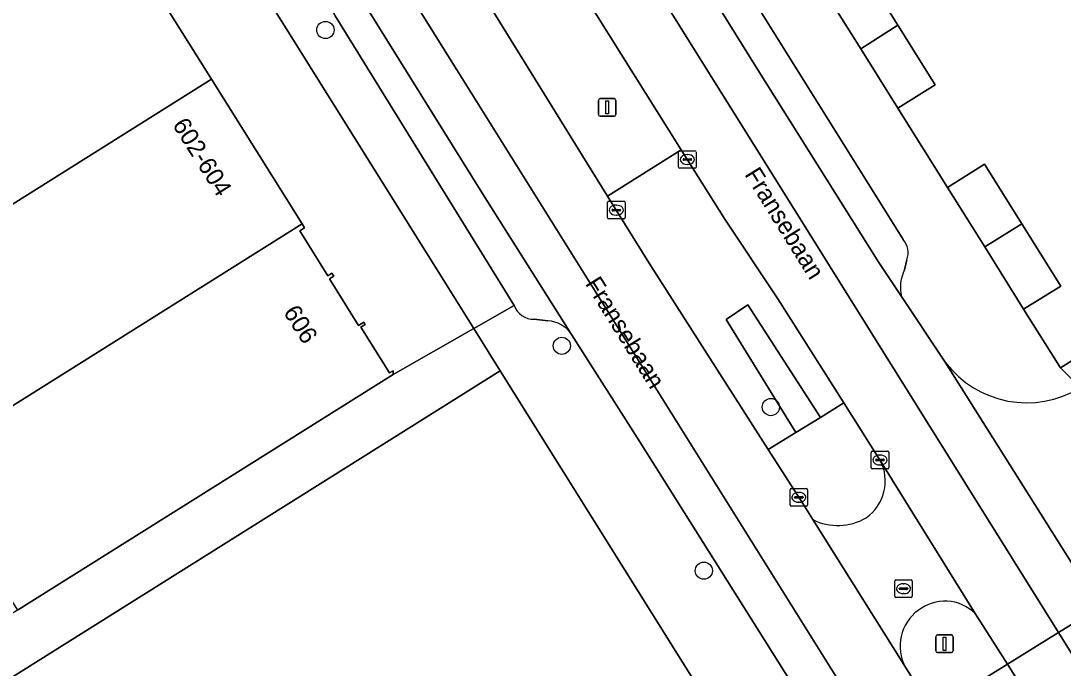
# Model space of a CAD drawing. Extents: x 158455 to 159797, y 387218 to 388672.
# Drawn here: x 158829 to 158888.2, y 387861.5 to 387898.2 of the extents above; entities that cross this region are included whole.
import ezdxf

# ---------------------------------------------------------------- set-up
doc = ezdxf.new("R2010")
doc.units = 0
for name, color, linetype in [('IMGEO_Berm_groen', 7, 'Continuous'), ('IMGEO_Boom', 7, 'Continuous'), ('IMGEO_Erf', 7, 'Continuous'), ('IMGEO_Kolk', 7, 'Continuous'), ('IMGEO_Lichtmast', 7, 'Continuous'), ('IMGEO_Openbare_ruimte_label', 7, 'Continuous'), ('IMGEO_Pand', 7, 'Continuous'), ('IMGEO_Pand_nummerreeks', 7, 'Continuous'), ('IMGEO_Parkeervlak_open', 7, 'Continuous'), ('IMGEO_Rijbaan_lokaal_gesloten', 7, 'Continuous'), ('IMGEO_Rijbaan_lokaal_open', 7, 'Continuous'), ('IMGEO_Rioolput', 7, 'Continuous'), ('IMGEO_Verkeerseiland_groen', 7, 'Continuous'), ('IMGEO_Voetpad_open', 7, 'Continuous')]:
    doc.layers.add(name, color=color, linetype=linetype)

msp = doc.modelspace()

# ---------------------------------------------------------------- linework, layer by layer
at = {"layer": 'IMGEO_Berm_groen'}
for points in [[(158858.993, 387902.895), (158857.412, 387905.443), (158853.284, 387902.882), (158861.396, 387889.771), (158862.321, 387888.279), (158866.508, 387890.905)], [(158868.981, 387886.958), (158866.508, 387890.905), (158862.321, 387888.279), (158864.683, 387884.472), (158871.444, 387873.889), (158873.007, 387874.851), (158869.05, 387881.273), (158870.293, 387882.102), (158874.404, 387875.711), (158875.735, 387876.531), (158871.986, 387882.438)], [(158870.293, 387882.102), (158869.05, 387881.273), (158873.007, 387874.851), (158874.404, 387875.711)]]:
    msp.add_lwpolyline(points, close=True, dxfattribs=at)
at = {"layer": 'IMGEO_Boom'}
for centre in [(158846.3, 387897.708), (158859.724, 387879.776), (158871.593, 387876.299), (158867.786, 387867.008)]:
    msp.add_circle(centre, 0.489, dxfattribs=at)
at = {"layer": 'IMGEO_Erf'}
for points in [[(158829.104, 387912), (158839.832, 387894.906), (158844.983, 387886.698), (158845.118, 387886.483), (158844.842, 387886.31), (158846.445, 387883.755), (158846.669, 387883.895), (158846.772, 387883.731), (158846.525, 387883.576), (158848.185, 387880.931), (158848.474, 387881.112), (158848.551, 387880.991), (158848.305, 387880.836), (158849.938, 387878.233), (158850.145, 387878.362), (158850.152, 387878.154), (158854.735, 387880.753), (158793.275, 387978.973)], [(158876.627, 387901.461), (158878.804, 387897.977), (158880.917, 387894.595), (158878.799, 387893.272), (158881.62, 387888.773), (158883.724, 387890.088), (158885.838, 387886.706), (158888.049, 387883.168), (158885.944, 387881.853), (158888.037, 387878.531), (158905.701, 387889.612)], [(158894.251, 387817.603), (158856.23, 387878.364), (158819.455, 387855.285), (158821.086, 387852.688), (158817.621, 387850.512), (158818.402, 387849.163), (158820.932, 387844.88), (158827.096, 387835.091), (158833.741, 387824.513), (158836.931, 387819.32), (158814.587, 387805.283)]]:
    msp.add_lwpolyline(points, dxfattribs=at)
at = {"layer": 'IMGEO_Kolk'}
for p, q in [((158866.426, 387890.853), (158867.278, 387890.853)), ((158866.351, 387889.927), (158866.351, 387890.779)), ((158866.61, 387890.347), (158866.61, 387890.359)), ((158867.048, 387890.31), (158866.65, 387890.31)), ((158866.653, 387890.396), (158867.051, 387890.396)), ((158866.839, 387890.633), (158866.864, 387890.633)), ((158867.094, 387890.359), (158867.094, 387890.347)), ((158867.352, 387890.779), (158867.352, 387889.927)), ((158867.278, 387889.853), (158866.426, 387889.853)), ((158866.862, 387890.073), (158866.837, 387890.073)), ((158862.316, 387887.055), (158862.316, 387887.907)), ((158862.391, 387887.981), (158863.243, 387887.981)), ((158863.317, 387887.907), (158863.317, 387887.055)), ((158862.575, 387887.475), (158862.575, 387887.487)), ((158863.013, 387887.438), (158862.615, 387887.438)), ((158862.618, 387887.524), (158863.016, 387887.524)), ((158862.804, 387887.761), (158862.829, 387887.761)), ((158863.059, 387887.487), (158863.059, 387887.475)), ((158863.243, 387886.981), (158862.391, 387886.981)), ((158862.827, 387887.201), (158862.802, 387887.201)), ((158877.287, 387872.867), (158877.287, 387873.719)), ((158877.362, 387873.793), (158878.214, 387873.793)), ((158878.288, 387873.719), (158878.288, 387872.867)), ((158877.546, 387873.287), (158877.546, 387873.299)), ((158877.984, 387873.25), (158877.586, 387873.25)), ((158877.589, 387873.336), (158877.987, 387873.336)), ((158877.775, 387873.573), (158877.8, 387873.573)), ((158878.03, 387873.299), (158878.03, 387873.287)), ((158878.214, 387872.793), (158877.362, 387872.793)), ((158877.798, 387873.013), (158877.773, 387873.013)), ((158872.679, 387870.749), (158872.679, 387871.601)), ((158872.754, 387871.675), (158873.606, 387871.675)), ((158873.167, 387871.455), (158873.192, 387871.455)), ((158873.68, 387871.601), (158873.68, 387870.749)), ((158873.606, 387870.675), (158872.754, 387870.675)), ((158872.938, 387871.169), (158872.938, 387871.181)), ((158873.376, 387871.132), (158872.978, 387871.132)), ((158872.981, 387871.218), (158873.379, 387871.218)), ((158873.19, 387870.895), (158873.165, 387870.895)), ((158873.422, 387871.181), (158873.422, 387871.169))]:
    msp.add_line(p, q, dxfattribs=at)
for points in [[(158866.426, 387890.853), (158867.278, 387890.853)], [(158866.351, 387889.927), (158866.351, 387890.779)], [(158867.352, 387890.779), (158867.352, 387889.927)], [(158867.278, 387889.853), (158866.426, 387889.853)], [(158862.316, 387887.055), (158862.316, 387887.907)], [(158862.391, 387887.981), (158863.243, 387887.981)], [(158863.317, 387887.907), (158863.317, 387887.055)], [(158863.243, 387886.981), (158862.391, 387886.981)], [(158877.287, 387872.867), (158877.287, 387873.719)], [(158877.362, 387873.793), (158878.214, 387873.793)], [(158878.288, 387873.719), (158878.288, 387872.867)], [(158878.214, 387872.793), (158877.362, 387872.793)], [(158872.679, 387870.749), (158872.679, 387871.601)], [(158872.754, 387871.675), (158873.606, 387871.675)], [(158873.68, 387871.601), (158873.68, 387870.749)], [(158873.606, 387870.675), (158872.754, 387870.675)]]:
    msp.add_lwpolyline(points, dxfattribs=at)
for centre, radius, start, end in [((158866.428, 387890.777), 0.0765, 91.55205, 178.44795), ((158866.428, 387890.777), 0.0765, 91.55205, 178.44795), ((158867.276, 387890.777), 0.0765, 1.55205, 88.44795), ((158867.276, 387890.777), 0.0765, 1.55205, 88.44795), ((158866.65, 387890.356), 0.0403, 85.87752, 175.75265), ((158866.647, 387890.346), 0.0366, 178.93798, 274.71019), ((158867.051, 387890.353), 0.043, 264.86636, 352.45326), ((158867.055, 387890.358), 0.0386, 1.73085, 96.63898), ((158866.428, 387889.929), 0.0765, 181.55205, 268.44795), ((158866.428, 387889.929), 0.0765, 181.55205, 268.44795), ((158867.276, 387889.929), 0.0765, 271.55205, 358.44795), ((158867.276, 387889.929), 0.0765, 271.55205, 358.44795), ((158862.393, 387887.905), 0.0765, 91.55205, 178.44795), ((158862.393, 387887.905), 0.0765, 91.55205, 178.44795), ((158863.241, 387887.905), 0.0765, 1.55205, 88.44795), ((158863.241, 387887.905), 0.0765, 1.55205, 88.44795), ((158862.615, 387887.484), 0.0403, 85.87752, 175.75265), ((158862.612, 387887.474), 0.0366, 178.93798, 274.71019), ((158863.016, 387887.481), 0.043, 264.86636, 352.45326), ((158863.02, 387887.486), 0.0386, 1.73085, 96.63898), ((158862.393, 387887.057), 0.0765, 181.55205, 268.44795), ((158862.393, 387887.057), 0.0765, 181.55205, 268.44795), ((158863.241, 387887.057), 0.0765, 271.55205, 358.44795), ((158863.241, 387887.057), 0.0765, 271.55205, 358.44795), ((158877.364, 387873.717), 0.0765, 91.55205, 178.44795), ((158877.364, 387873.717), 0.0765, 91.55205, 178.44795), ((158878.212, 387873.717), 0.0765, 1.55205, 88.44795), ((158878.212, 387873.717), 0.0765, 1.55205, 88.44795), ((158877.586, 387873.296), 0.0403, 85.87752, 175.75265), ((158877.583, 387873.286), 0.0366, 178.93798, 274.71019), ((158877.987, 387873.293), 0.043, 264.86636, 352.45326), ((158877.991, 387873.298), 0.0386, 1.73085, 96.63898), ((158877.364, 387872.869), 0.0765, 181.55205, 268.44795), ((158877.364, 387872.869), 0.0765, 181.55205, 268.44795), ((158878.212, 387872.869), 0.0765, 271.55205, 358.44795), ((158878.212, 387872.869), 0.0765, 271.55205, 358.44795), ((158872.756, 387871.599), 0.0765, 91.55205, 178.44795), ((158872.756, 387871.599), 0.0765, 91.55205, 178.44795), ((158873.604, 387871.599), 0.0765, 1.55205, 88.44795), ((158873.604, 387871.599), 0.0765, 1.55205, 88.44795), ((158872.756, 387870.751), 0.0765, 181.55205, 268.44795), ((158872.756, 387870.751), 0.0765, 181.55205, 268.44795), ((158872.978, 387871.178), 0.0403, 85.87752, 175.75265), ((158872.975, 387871.168), 0.0366, 178.93798, 274.71019), ((158873.379, 387871.175), 0.043, 264.86636, 352.45326), ((158873.383, 387871.18), 0.0386, 1.73085, 96.63898), ((158873.604, 387870.751), 0.0765, 271.55205, 358.44795), ((158873.604, 387870.751), 0.0765, 271.55205, 358.44795)]:
    msp.add_arc(centre, radius, start, end, dxfattribs=at)
for centre, major_axis, ratio, start_param, end_param in [((158866.838, 387890.353), (-0.387, 0.002), 0.722429, 4.712389, 7.853982), ((158866.863, 387890.353), (-0.39, 0.002), 0.717154, 1.570796, 4.712389), ((158862.803, 387887.481), (-0.387, 0.002), 0.722429, 4.712389, 7.853982), ((158862.828, 387887.481), (-0.39, 0.002), 0.717154, 1.570796, 4.712389), ((158877.774, 387873.293), (-0.387, 0.002), 0.722429, 4.712389, 7.853982), ((158877.799, 387873.293), (-0.39, 0.002), 0.717154, 1.570796, 4.712389), ((158873.166, 387871.175), (-0.387, 0.002), 0.722429, 4.712389, 7.853982), ((158873.191, 387871.175), (-0.39, 0.002), 0.717154, 1.570796, 4.712389)]:
    msp.add_ellipse(centre, major_axis=major_axis, ratio=ratio, start_param=start_param, end_param=end_param, dxfattribs=at)
at = {"layer": 'IMGEO_Lichtmast'}
for p, q in [((158861.897, 387893.812), (158862.687, 387893.812)), ((158862.687, 387893.812), (158861.897, 387893.812)), ((158861.797, 387892.912), (158861.797, 387893.712)), ((158861.797, 387893.712), (158861.797, 387892.912)), ((158862.787, 387893.712), (158862.787, 387892.912)), ((158862.787, 387892.912), (158862.787, 387893.712)), ((158862.687, 387892.812), (158861.897, 387892.812)), ((158861.897, 387892.812), (158862.687, 387892.812)), ((158880.952, 387862.46), (158880.952, 387863.26)), ((158880.952, 387863.26), (158880.952, 387862.46)), ((158881.052, 387863.36), (158881.842, 387863.36)), ((158881.842, 387863.36), (158881.052, 387863.36)), ((158881.942, 387863.26), (158881.942, 387862.46)), ((158881.942, 387862.46), (158881.942, 387863.26)), ((158881.842, 387862.36), (158881.052, 387862.36)), ((158881.052, 387862.36), (158881.842, 387862.36))]:
    msp.add_line(p, q, dxfattribs=at)
for points in [[(158862.217, 387893.687), (158862.367, 387893.687), (158862.367, 387892.937), (158862.217, 387892.937), (158862.217, 387893.687)], [(158881.372, 387863.235), (158881.522, 387863.235), (158881.522, 387862.485), (158881.372, 387862.485), (158881.372, 387863.235)]]:
    msp.add_lwpolyline(points, dxfattribs=at)
for centre, start, end in [((158861.897, 387893.712), 90, 180), ((158861.897, 387893.712), 90, 180), ((158862.687, 387893.712), 0, 90), ((158862.687, 387893.712), 360, 90), ((158861.897, 387892.912), 180, 270), ((158861.897, 387892.912), 180, 270), ((158862.687, 387892.912), 270, 0), ((158862.687, 387892.912), 270, 0), ((158881.052, 387863.26), 90, 180), ((158881.052, 387863.26), 90, 180), ((158881.842, 387863.26), 0, 90), ((158881.842, 387863.26), 360, 90), ((158881.052, 387862.46), 180, 270), ((158881.052, 387862.46), 180, 270), ((158881.842, 387862.46), 270, 0), ((158881.842, 387862.46), 270, 0)]:
    msp.add_arc(centre, 0.1, start, end, dxfattribs=at)
at = {"layer": 'IMGEO_Pand'}
for points in [[(158811.337, 387900.849), (158794.929, 387890.552), (158805.657, 387873.457), (158814.132, 387878.775), (158839.832, 387894.906), (158829.104, 387912)], [(158876.692, 387896.643), (158878.804, 387897.977), (158876.627, 387901.461), (158874.508, 387900.137)], [(158876.692, 387896.643), (158878.799, 387893.272), (158880.917, 387894.595), (158878.804, 387897.977)], [(158839.832, 387894.906), (158814.132, 387878.775), (158816.451, 387875.081), (158821.045, 387877.964), (158823.877, 387873.45), (158844.983, 387886.698)], [(158883.735, 387885.388), (158885.838, 387886.706), (158883.724, 387890.088), (158881.62, 387888.773)], [(158823.877, 387873.45), (158823.515, 387873.222), (158828.822, 387864.767), (158850.152, 387878.154), (158850.145, 387878.362), (158849.938, 387878.233), (158848.305, 387880.836), (158848.551, 387880.991), (158848.474, 387881.112), (158848.185, 387880.931), (158846.525, 387883.576), (158846.772, 387883.731), (158846.669, 387883.895), (158846.445, 387883.755), (158844.842, 387886.31), (158845.118, 387886.483), (158844.983, 387886.698)], [(158883.735, 387885.388), (158885.944, 387881.853), (158888.049, 387883.168), (158885.838, 387886.706)]]:
    msp.add_lwpolyline(points, close=True, dxfattribs=at)
at = {"layer": 'IMGEO_Parkeervlak_open'}
for points in [[(158780.136, 388004.918), (158781.104, 388003.382), (158783.303, 388000), (158798.109, 387976.516), (158844.522, 387902.25), (158846.16, 387899.629), (158846.848, 387898.516), (158857.012, 387882.068)], [(158828.388, 387966.155), (158827.473, 387966.317), (158826.242, 387967.003), (158828.405, 387963.308), (158844.256, 387938.083), (158857.71, 387916.557), (158870.764, 387895.592), (158877.715, 387884.504), (158879.01, 387882.568)], [(158879.11, 387885.808), (158829.151, 387965.739)], [(158860.281, 387880.424), (158855.269, 387888.326), (158848.058, 387899.934), (158837.312, 387917.021), (158827.094, 387933.478), (158816.677, 387949.935)], [(158879.185, 387884.094), (158879.312, 387884.652)], [(158858.154, 387881.281), (158858.928, 387881.191)]]:
    msp.add_lwpolyline(points, dxfattribs=at)
for centre, radius, start, end in [((158878.261, 387885.064), 1.129, 338.6075, 41.21613), ((158881.161, 387883.094), 2.215, 153.16653, 193.7494), ((158858.144, 387882.488), 1.207, 200.37615, 270.47914), ((158858.837, 387879.453), 1.74, 33.91304, 86.99016)]:
    msp.add_arc(centre, radius, start, end, dxfattribs=at)
at = {"layer": 'IMGEO_Rijbaan_lokaal_gesloten'}
msp.add_lwpolyline([(158857.71, 387916.557), (158844.256, 387938.083), (158828.405, 387963.308), (158826.242, 387967.003), (158821.291, 387974.98), (158819.155, 387978.39), (158808.574, 387995.299), (158807.699, 387996.716), (158779.748, 388041.252), (158777.679, 388039.896), (158792.31, 388017.418), (158834.227, 387949.391), (158871.964, 387889.05), (158887.922, 387863.502), (158890.244, 387864.932), (158881.497, 387878.849), (158879.01, 387882.568), (158877.715, 387884.504), (158870.764, 387895.592)], close=True, dxfattribs=at)
for points in [[(158853.754, 387895.444), (158836.678, 387922.775), (158822.801, 387944.946), (158810.737, 387964.275), (158802.455, 387977.515), (158793.995, 387991.082), (158785.095, 388005.301), (158780.694, 388012.384), (158779.563, 388013.342), (158778.332, 388014.385), (158774.869, 388017.05)], [(158780.215, 388008.468), (158785.494, 388000), (158789.331, 387993.838), (158793.285, 387987.639), (158797.5, 387980.78), (158806.829, 387965.972), (158816.677, 387949.935), (158827.094, 387933.478), (158837.312, 387917.021), (158848.058, 387899.934), (158855.269, 387888.326), (158860.281, 387880.424), (158864.153, 387874.318), (158873.777, 387859.01), (158875.717, 387855.924), (158877.701, 387857.148), (158853.754, 387895.444)], [(158858.993, 387902.895), (158866.508, 387890.905), (158868.981, 387886.958), (158871.986, 387882.438), (158875.735, 387876.531), (158877.803, 387873.273), (158883.193, 387864.581), (158885.025, 387861.694), (158887.922, 387863.502), (158871.964, 387889.05), (158834.227, 387949.391)], [(158836.678, 387922.775), (158853.754, 387895.444), (158877.701, 387857.148), (158880.768, 387859.054), (158879.233, 387861.53), (158873.975, 387869.911), (158873.407, 387870.816), (158871.444, 387873.889), (158864.683, 387884.472), (158862.321, 387888.279), (158861.396, 387889.771), (158853.284, 387902.882)], [(158959.591, 387753.588), (158948.358, 387771.822), (158935.188, 387792.904), (158922.531, 387813.295), (158913.231, 387828.204), (158908.724, 387835.428), (158907.553, 387837.293), (158897.714, 387852.97), (158890.508, 387864.512), (158890.244, 387864.932), (158887.922, 387863.502), (158910.852, 387826.792), (158942.469, 387776.24), (158958.617, 387750.353)], [(158958.617, 387750.353), (158942.469, 387776.24), (158910.852, 387826.792), (158887.922, 387863.502), (158885.025, 387861.694), (158886.183, 387859.869), (158892.214, 387850.364), (158894.338, 387846.957), (158900.756, 387836.663), (158907.93, 387825.243), (158911.116, 387820.171), (158923.424, 387800.449), (158934.705, 387782.558), (158940.201, 387773.668), (158950.329, 387757.013)]]:
    msp.add_lwpolyline(points, dxfattribs=at)
at = {"layer": 'IMGEO_Rijbaan_lokaal_open'}
for points in [[(158881.497, 387878.849), (158890.244, 387864.932), (158890.508, 387864.512)], [(158883.193, 387864.581), (158877.803, 387873.273)], [(158873.975, 387869.911), (158879.233, 387861.53)]]:
    msp.add_lwpolyline(points, dxfattribs=at)
for centre, radius, start, end in [((158886.119, 387882.323), 5.781, 216.9301, 301.64717), ((158875.525, 387872.104), 2.561, 305.11972, 27.17155), ((158875.397, 387872.722), 3.15, 243.16457, 300.54897), ((158881.466, 387862.726), 2.533, 126.65414, 208.16423), ((158881.472, 387862.819), 2.463, 45.68552, 128.05867)]:
    msp.add_arc(centre, radius, start, end, dxfattribs=at)
at = {"layer": 'IMGEO_Rioolput'}
for p, q in [((158878.622, 387865.56), (158878.622, 387866.412)), ((158878.697, 387866.486), (158879.549, 387866.486)), ((158878.881, 387865.98), (158878.881, 387865.992)), ((158879.319, 387865.943), (158878.921, 387865.943)), ((158878.924, 387866.029), (158879.322, 387866.029)), ((158879.11, 387866.266), (158879.135, 387866.266)), ((158879.365, 387865.992), (158879.365, 387865.98)), ((158879.623, 387866.412), (158879.623, 387865.56)), ((158879.549, 387865.486), (158878.697, 387865.486)), ((158879.133, 387865.706), (158879.108, 387865.706))]:
    msp.add_line(p, q, dxfattribs=at)
for points in [[(158878.622, 387865.56), (158878.622, 387866.412)], [(158878.697, 387866.486), (158879.549, 387866.486)], [(158879.623, 387866.412), (158879.623, 387865.56)], [(158879.549, 387865.486), (158878.697, 387865.486)]]:
    msp.add_lwpolyline(points, dxfattribs=at)
for centre, radius, start, end in [((158878.699, 387866.41), 0.0765, 91.55205, 178.44795), ((158878.699, 387866.41), 0.0765, 91.55205, 178.44795), ((158878.921, 387865.989), 0.0403, 85.87752, 175.75265), ((158878.918, 387865.979), 0.0366, 178.93798, 274.71019), ((158879.322, 387865.986), 0.043, 264.86636, 352.45326), ((158879.326, 387865.991), 0.0386, 1.73085, 96.63898), ((158879.547, 387866.41), 0.0765, 1.55205, 88.44795), ((158879.547, 387866.41), 0.0765, 1.55205, 88.44795), ((158878.699, 387865.562), 0.0765, 181.55205, 268.44795), ((158878.699, 387865.562), 0.0765, 181.55205, 268.44795), ((158879.547, 387865.562), 0.0765, 271.55205, 358.44795), ((158879.547, 387865.562), 0.0765, 271.55205, 358.44795)]:
    msp.add_arc(centre, radius, start, end, dxfattribs=at)
for centre, major_axis, ratio, start_param, end_param in [((158879.109, 387865.986), (-0.387, 0.002), 0.722429, 4.712389, 7.853982), ((158879.134, 387865.986), (-0.39, 0.002), 0.717154, 1.570796, 4.712389)]:
    msp.add_ellipse(centre, major_axis=major_axis, ratio=ratio, start_param=start_param, end_param=end_param, dxfattribs=at)
at = {"layer": 'IMGEO_Verkeerseiland_groen'}
for points in [[(158877.803, 387873.273), (158875.735, 387876.531), (158874.404, 387875.711), (158873.007, 387874.851), (158871.444, 387873.889), (158873.407, 387870.816), (158873.975, 387869.911)], [(158879.233, 387861.53), (158880.768, 387859.054), (158885.025, 387861.694), (158883.193, 387864.581)]]:
    msp.add_lwpolyline(points, dxfattribs=at)
for centre, radius, start, end in [((158875.525, 387872.104), 2.561, 305.11972, 27.17155), ((158875.397, 387872.722), 3.15, 243.16457, 300.54897), ((158881.466, 387862.726), 2.533, 126.65414, 208.16423), ((158881.472, 387862.819), 2.463, 45.68552, 128.05867)]:
    msp.add_arc(centre, radius, start, end, dxfattribs=at)
at = {"layer": 'IMGEO_Voetpad_open'}
for points in [[(158750.225, 388044.567), (158751.855, 388042.396), (158752.718, 388041.901), (158753.29, 388041.304), (158790.47, 387981.392), (158792.305, 387978.478), (158793.275, 387978.973), (158854.735, 387880.753), (158857.012, 387882.068), (158846.848, 387898.516)], [(158829.151, 387965.739), (158879.11, 387885.808)], [(158889.152, 387877.401), (158888.037, 387878.531), (158885.944, 387881.853), (158883.735, 387885.388), (158881.62, 387888.773), (158878.799, 387893.272), (158876.692, 387896.643), (158874.508, 387900.137)], [(158879.312, 387884.652), (158879.185, 387884.094)], [(158879.01, 387882.568), (158881.497, 387878.849)], [(158857.012, 387882.068), (158854.735, 387880.753), (158856.23, 387878.364), (158894.251, 387817.603), (158936.552, 387750), (158945.05, 387736.345), (158946.265, 387734.359), (158949.097, 387731.367), (158949.349, 387732.383)], [(158858.928, 387881.191), (158858.154, 387881.281)], [(158873.777, 387859.01), (158864.153, 387874.318), (158860.281, 387880.424)]]:
    msp.add_lwpolyline(points, dxfattribs=at)
for points in [[(158900.98, 387884.695), (158901.953, 387885.308), (158904.931, 387887.184), (158906.624, 387888.25), (158905.813, 387889.502), (158905.701, 387889.612), (158888.037, 387878.531), (158889.152, 387877.401)], [(158850.152, 387878.154), (158828.822, 387864.767), (158814.288, 387855.778), (158815.99, 387853.11), (158819.455, 387855.285), (158856.23, 387878.364), (158854.735, 387880.753)], [(158885.025, 387861.694), (158880.768, 387859.054), (158881.907, 387857.218), (158886.183, 387859.869)]]:
    msp.add_lwpolyline(points, close=True, dxfattribs=at)
for centre, radius, start, end in [((158878.261, 387885.064), 1.129, 338.6075, 41.21613), ((158881.161, 387883.094), 2.215, 153.16653, 193.7494), ((158858.144, 387882.488), 1.207, 200.37615, 270.47914), ((158858.837, 387879.453), 1.74, 33.91304, 86.99016), ((158886.119, 387882.323), 5.781, 216.9301, 301.64717)]:
    msp.add_arc(centre, radius, start, end, dxfattribs=at)

# ---------------------------------------------------------------- texts
at = {"layer": 'IMGEO_Openbare_ruimte_label'}
for p in [(158870.071, 387889.509), (158861.019, 387883.303)]:
    msp.add_text('Fransebaan', height=1, rotation=301.87782, dxfattribs=at).set_placement(p)
at = {"layer": 'IMGEO_Pand_nummerreeks'}
for s, rotation, p in [('602-604', 302.11068, (158837.583, 387892.319)), ('606', 302.24895, (158843.882, 387881.684))]:
    msp.add_text(s, height=1, rotation=rotation, dxfattribs=at).set_placement(p)

doc.saveas('drawing.dxf')
